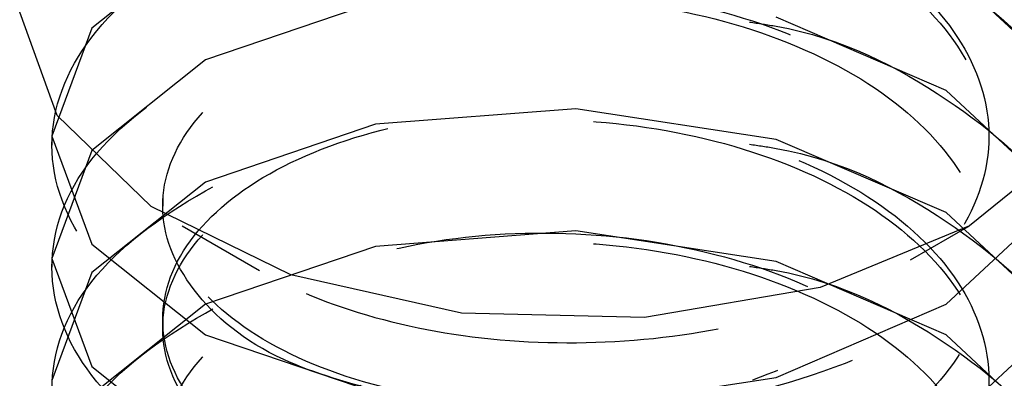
# Model space of a CAD drawing. Header units: inches. Extents: x 1907 to 2452, y -210 to -54.
# Tile 353 of 656: x 1991.8934 to 1992.1283, y -190.2016 to -190.116. Entities that reach past the tile are written whole.
import ezdxf

# ---------------------------------------------------------------- set-up
doc = ezdxf.new("R2010")
doc.units = ezdxf.units.IN
doc.header["$LTSCALE"] = 0.5
doc.header["$MEASUREMENT"] = 0
doc.linetypes.add('HIDDEN', pattern=[0.22499999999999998, 0.15, -0.075])
doc.layers.add('SID-M-H', color=4, linetype='HIDDEN')

msp = doc.modelspace()

# ---------------------------------------------------------------- linework, layer by layer
at = {"layer": 'SID-M-H'}
for p, q in [((1991.937698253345, -190.0964083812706), (1991.910601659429, -190.1179964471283)), ((1992.141571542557, -190.1289322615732), (1992.114474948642, -190.1036989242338)), ((1991.978251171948, -190.1117506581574), (1991.937698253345, -190.1255705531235)), ((1991.902359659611, -190.1388517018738), (1991.893387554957, -190.1141496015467)), ((1992.114474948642, -190.1328610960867), (1992.073922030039, -190.115395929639)), ((1991.910601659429, -190.1179964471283), (1991.901086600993, -190.143788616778)), ((1991.937698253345, -190.1255705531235), (1991.910601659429, -190.1471586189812)), ((1992.141571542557, -190.158094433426), (1992.114474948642, -190.1328610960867)), ((1992.026086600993, -190.1372425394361), (1991.978251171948, -190.1409128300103)), ((1992.073922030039, -190.1445581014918), (1992.026086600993, -190.1372425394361)), ((1991.924739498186, -190.1605335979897), (1991.902359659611, -190.1388517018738)), ((1991.978251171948, -190.1409128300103), (1991.937698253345, -190.1547327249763)), ((1991.901086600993, -190.143788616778), (1991.901086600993, -190.1459150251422)), ((1991.901086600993, -190.143788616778), (1991.910601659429, -190.1695807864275)), ((1992.114474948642, -190.1620232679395), (1992.073922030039, -190.1445581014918)), ((1992.145404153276, -190.1446548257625), (1992.11999922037, -190.1651957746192)), ((1991.910601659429, -190.1471586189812), (1991.901086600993, -190.1729507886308)), ((1991.937698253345, -190.1547327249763), (1991.910601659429, -190.176320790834)), ((1991.927505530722, -190.1583697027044), (1991.927505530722, -190.1604961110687)), ((1992.114474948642, -190.183878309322), (1992.141571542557, -190.1586449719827)), ((1991.958101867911, -190.1768457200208), (1991.924739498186, -190.1605335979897)), ((1992.141571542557, -190.1872566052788), (1992.114474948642, -190.1620232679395)), ((1991.932158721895, -190.1651869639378), (1991.950597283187, -190.1758347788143)), ((1992.11999922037, -190.1651957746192), (1992.08441739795, -190.1798617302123)), ((1992.105930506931, -190.1733201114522), (1992.120014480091, -190.1651869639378)), ((1992.026086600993, -190.1664047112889), (1991.978251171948, -190.1700750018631)), ((1992.073922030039, -190.1737202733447), (1992.026086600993, -190.1664047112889)), ((1991.910601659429, -190.1695807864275), (1991.937698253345, -190.1911688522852)), ((1991.978251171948, -190.1700750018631), (1991.937698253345, -190.1838948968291)), ((1991.901086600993, -190.1729507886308), (1991.901086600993, -190.1750771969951)), ((1991.901086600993, -190.1729507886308), (1991.910601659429, -190.1987429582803)), ((1992.114474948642, -190.1911854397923), (1992.073922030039, -190.1737202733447)), ((1991.910601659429, -190.176320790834), (1991.901086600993, -190.2021129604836)), ((1991.998831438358, -190.1860203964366), (1991.958101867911, -190.1768457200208)), ((1992.08441739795, -190.1798617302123), (1992.042514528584, -190.1870634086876)), ((1991.937698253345, -190.1838948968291), (1991.910601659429, -190.2054829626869)), ((1992.073922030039, -190.2013434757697), (1992.114474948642, -190.183878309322)), ((1992.042514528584, -190.1870634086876), (1991.998831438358, -190.1860203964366)), ((1991.927505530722, -190.1875318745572), (1991.927505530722, -190.1896582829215)), ((1992.114474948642, -190.2130404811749), (1992.141571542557, -190.1878071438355)), ((1991.937698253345, -190.1911688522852), (1991.978251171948, -190.2049887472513)), ((1992.141571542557, -190.2164187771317), (1992.114474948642, -190.1911854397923)), ((1991.910601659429, -190.1987429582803), (1991.937698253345, -190.2203310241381)), ((1992.026086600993, -190.2086590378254), (1992.073922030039, -190.2013434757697))]:
    msp.add_line(p, q, dxfattribs=at)
for points, knots in [([(1992.03289067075, -190.0821586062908), (1992.021698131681, -190.0817991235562), (1991.999251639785, -190.0810781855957), (1991.967762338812, -190.0880506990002), (1991.942324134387, -190.1003447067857), (1991.925504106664, -190.116888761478), (1991.919607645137, -190.13590941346), (1991.925379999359, -190.155192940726), (1991.942475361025, -190.1724322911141), (1991.969423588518, -190.1856600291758), (1992.003175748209, -190.1930548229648), (1992.040301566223, -190.1936456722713), (1992.076655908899, -190.1870478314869), (1992.108086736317, -190.17379206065), (1992.131128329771, -190.1550422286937), (1992.142969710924, -190.1326814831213), (1992.141893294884, -190.1090600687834), (1992.128012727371, -190.0865735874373), (1992.102329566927, -190.0678787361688), (1992.067702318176, -190.0547542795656), (1992.027703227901, -190.0488681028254), (1991.986844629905, -190.0509429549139), (1991.948869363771, -190.0602717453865), (1991.930865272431, -190.0717675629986), (1991.921888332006, -190.0774994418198)], [0, 0, 0, 0, 0.04072906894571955, 0.08168161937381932, 0.1228790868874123, 0.1645751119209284, 0.2069411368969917, 0.2493802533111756, 0.2929085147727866, 0.3364184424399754, 0.3807835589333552, 0.4254688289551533, 0.4705661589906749, 0.5164183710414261, 0.5622646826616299, 0.60927895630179, 0.6562779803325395, 0.7040480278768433, 0.752220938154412, 0.800728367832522, 0.8500667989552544, 0.8993742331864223, 0.9498274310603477, 1, 1, 1, 1]), ([(1991.902219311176, -190.1076679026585), (1991.905339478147, -190.1004888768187), (1991.911545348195, -190.086210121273), (1991.937998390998, -190.0672413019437), (1991.976953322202, -190.0538100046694), (1992.026100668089, -190.0500056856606), (1992.075163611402, -190.0574618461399), (1992.116777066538, -190.0753348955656), (1992.144577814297, -190.1011775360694), (1992.154340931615, -190.1313339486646), (1992.1445780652, -190.1614903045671), (1992.116776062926, -190.1873331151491), (1992.075167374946, -190.2052055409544), (1992.026086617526, -190.2126640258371), (1991.977005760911, -190.2088510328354), (1991.935397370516, -190.1946227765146), (1991.907594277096, -190.1724294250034), (1991.897835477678, -190.1459026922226), (1991.907583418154, -190.1194499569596), (1991.935440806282, -190.0970346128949), (1991.976842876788, -190.0836203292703), (1992.01270154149, -190.0786953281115), (1992.031127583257, -190.0817792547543), (1992.033640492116, -190.0821998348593)], [0, 0, 0, 0, 0.04212059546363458, 0.08377594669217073, 0.1342346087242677, 0.1846932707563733, 0.2351519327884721, 0.2856105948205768, 0.3360692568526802, 0.3865279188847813, 0.4369865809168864, 0.4874452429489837, 0.5379039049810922, 0.5883625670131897, 0.6388212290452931, 0.6892798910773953, 0.7397385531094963, 0.7901972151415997, 0.8406558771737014, 0.8911145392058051, 0.9415732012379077, 0.9920318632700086, 0.9999999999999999, 0.9999999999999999, 0.9999999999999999, 0.9999999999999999]), ([(1992.032890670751, -190.0821586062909), (1992.044582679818, -190.0839057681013), (1992.067893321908, -190.0873891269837), (1992.098243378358, -190.1016957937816), (1992.119533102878, -190.1217124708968), (1992.127263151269, -190.1459562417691), (1992.119420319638, -190.1699527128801), (1992.099019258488, -190.1903475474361), (1992.077965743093, -190.1983191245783), (1992.068217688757, -190.2020100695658)], [0, 0, 0, 0, 0.1369430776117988, 0.2730267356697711, 0.4225407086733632, 0.5720546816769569, 0.7215686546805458, 0.8710826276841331, 1, 1, 1, 1]), ([(1992.048809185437, -190.0845196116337), (1992.057333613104, -190.085523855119), (1992.082095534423, -190.0884410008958), (1992.116662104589, -190.1048366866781), (1992.144608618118, -190.1302487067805), (1992.154332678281, -190.1605205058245), (1992.144580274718, -190.1906459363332), (1992.11677547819, -190.2164970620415), (1992.075167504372, -190.2343671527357), (1992.026086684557, -190.2418266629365), (1991.977005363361, -190.2380119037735), (1991.935398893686, -190.2237896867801), (1991.907588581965, -190.2015739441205), (1991.897856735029, -190.1751307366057), (1991.907504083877, -190.1483662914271), (1991.935736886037, -190.1271142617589), (1991.96318564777, -190.1149301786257), (1991.980117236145, -190.1137284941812), (1991.981054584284, -190.1136619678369)], [0, 0, 0, 0, 0.03599828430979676, 0.1045685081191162, 0.1731387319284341, 0.2417089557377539, 0.3102791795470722, 0.3788494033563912, 0.4474196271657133, 0.5159898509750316, 0.5845600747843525, 0.6531302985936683, 0.7217005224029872, 0.7902707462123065, 0.8588409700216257, 0.9274111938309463, 0.9959814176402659, 1, 1, 1, 1]), ([(1992.075199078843, -190.0895881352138), (1992.082374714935, -190.0928223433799), (1992.100191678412, -190.1008528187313), (1992.119471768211, -190.1197001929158), (1992.127251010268, -190.1437672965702), (1992.119530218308, -190.1679623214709), (1992.097609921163, -190.1887211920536), (1992.064793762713, -190.2032033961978), (1992.02608668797, -190.2094702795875), (1991.987379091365, -190.2068482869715), (1991.954564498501, -190.1960132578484), (1991.932638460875, -190.1788924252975), (1991.924939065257, -190.1583697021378), (1991.932638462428, -190.1378469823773), (1991.954564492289, -190.1207261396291), (1991.987379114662, -190.109891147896), (1992.026086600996, -190.1072690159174), (1992.064794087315, -190.1135364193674), (1992.09760870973, -190.1280166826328), (1992.119534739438, -190.1487827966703), (1992.127234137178, -190.1729507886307), (1992.119534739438, -190.1971187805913), (1992.09760870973, -190.2178848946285), (1992.064794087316, -190.2323651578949), (1992.026086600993, -190.2386325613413), (1991.987379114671, -190.2360104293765), (1991.954564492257, -190.2251754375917), (1991.932638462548, -190.2080545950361), (1991.924939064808, -190.1875318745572), (1991.932638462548, -190.1670091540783), (1991.954564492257, -190.1498883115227), (1991.987379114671, -190.1390533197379), (1992.026086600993, -190.1364311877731), (1992.064794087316, -190.1426985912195), (1992.09760870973, -190.1571788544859), (1992.119534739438, -190.1779449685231), (1992.127234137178, -190.2021129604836), (1992.119534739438, -190.2262809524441), (1992.09760870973, -190.2470470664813), (1992.064794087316, -190.2615273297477), (1992.026086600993, -190.2677947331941), (1991.987379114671, -190.2651726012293), (1991.954564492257, -190.2543376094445), (1991.932638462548, -190.2372167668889), (1991.924939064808, -190.21669404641), (1991.932638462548, -190.1961713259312), (1991.954564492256, -190.1790504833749), (1991.987379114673, -190.1682154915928), (1992.026086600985, -190.1655933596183), (1992.064794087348, -190.1718607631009), (1992.097608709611, -190.186341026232), (1992.119534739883, -190.2071071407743), (1992.12723413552, -190.2312751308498), (1992.119534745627, -190.2554431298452), (1992.097608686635, -190.2762092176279), (1992.064794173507, -190.2906895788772), (1992.026086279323, -190.2969566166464), (1991.987380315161, -190.2943358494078), (1991.954560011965, -190.2834957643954), (1991.932655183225, -190.2663939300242), (1991.924876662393, -190.2458002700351), (1991.932871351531, -190.2255422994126), (1991.950770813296, -190.2099766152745), (1991.968417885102, -190.2050002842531), (1991.974886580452, -190.2031761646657)], [0, 0, 0, 0, 0.0110087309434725, 0.02733446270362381, 0.04366019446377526, 0.05998592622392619, 0.07631165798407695, 0.09263738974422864, 0.1089631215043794, 0.1252888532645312, 0.141614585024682, 0.1579403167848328, 0.1742660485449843, 0.1905917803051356, 0.2069175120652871, 0.2232432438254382, 0.2395689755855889, 0.2558947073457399, 0.2722204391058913, 0.2885461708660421, 0.304871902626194, 0.3211976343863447, 0.3375233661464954, 0.3538490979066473, 0.3701748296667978, 0.3865005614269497, 0.4028262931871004, 0.4191520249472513, 0.4354777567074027, 0.4518034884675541, 0.4681292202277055, 0.4844549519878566, 0.5007806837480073, 0.517106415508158, 0.5334321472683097, 0.5497578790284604, 0.5660836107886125, 0.5824093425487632, 0.5987350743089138, 0.6150608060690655, 0.6313865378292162, 0.6477122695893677, 0.6640380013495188, 0.6803637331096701, 0.6966894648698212, 0.7130151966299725, 0.729340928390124, 0.7456666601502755, 0.7619923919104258, 0.7783181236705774, 0.7946438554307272, 0.8109695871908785, 0.8272953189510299, 0.8436210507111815, 0.8599467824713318, 0.8762725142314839, 0.8925982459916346, 0.9089239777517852, 0.9252497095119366, 0.9415754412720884, 0.9579011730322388, 0.9742269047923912, 0.9905526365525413, 1, 1, 1, 1]), ([(1991.981054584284, -190.2052038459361), (1991.97235964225, -190.2028197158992), (1991.95239507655, -190.1973454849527), (1991.93278665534, -190.1808676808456), (1991.924899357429, -190.1605366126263), (1991.932649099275, -190.1399625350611), (1991.95456165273, -190.1228554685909), (1991.98737983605, -190.1120167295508), (1992.026086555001, -190.1093958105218), (1992.064793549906, -190.1156621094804), (1992.097610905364, -190.1301455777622), (1992.119526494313, -190.1508999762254), (1992.127264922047, -190.1751116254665), (1992.119419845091, -190.199116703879), (1992.09901935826, -190.2195093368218), (1992.077965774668, -190.2274811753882), (1992.068217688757, -190.2311722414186)], [0, 0, 0, 0, 0.05659016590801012, 0.1299373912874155, 0.2032846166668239, 0.2766318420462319, 0.3499790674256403, 0.4233262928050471, 0.4966735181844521, 0.5700207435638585, 0.6433679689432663, 0.716715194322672, 0.7900624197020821, 0.8634096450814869, 0.9367568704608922, 1, 1, 1, 1]), ([(1992.067507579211, -190.1165413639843), (1992.069659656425, -190.1168433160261), (1992.087860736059, -190.1193970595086), (1992.116487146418, -190.134313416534), (1992.144655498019, -190.1593265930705), (1992.154320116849, -190.1897052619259), (1992.144583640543, -190.2198020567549), (1992.11677457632, -190.2456608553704), (1992.075167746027, -190.2635288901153), (1992.026086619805, -190.2709889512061), (1991.977005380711, -190.2671740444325), (1991.935398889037, -190.2529518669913), (1991.907588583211, -190.2307361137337), (1991.897856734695, -190.2042929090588), (1991.907504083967, -190.1775284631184), (1991.935736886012, -190.1562764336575), (1991.96318564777, -190.144092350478), (1991.980117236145, -190.142890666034), (1991.981054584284, -190.1428241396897)], [0, 0, 0, 0, 0.00944810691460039, 0.07990686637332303, 0.1503656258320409, 0.2208243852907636, 0.291283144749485, 0.3617419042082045, 0.4322006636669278, 0.5026594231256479, 0.5731181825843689, 0.6435769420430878, 0.7140357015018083, 0.7844944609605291, 0.8549532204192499, 0.9254119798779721, 0.9958707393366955, 0.9999999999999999, 0.9999999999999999, 0.9999999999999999, 0.9999999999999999]), ([(1991.981054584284, -190.2343660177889), (1991.97235964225, -190.2319818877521), (1991.95239507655, -190.2265076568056), (1991.93278665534, -190.2100298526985), (1991.924899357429, -190.1896987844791), (1991.932649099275, -190.1691247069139), (1991.95456165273, -190.1520176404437), (1991.98737983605, -190.1411789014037), (1992.026086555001, -190.1385579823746), (1992.064793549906, -190.1448242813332), (1992.097610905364, -190.159307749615), (1992.119526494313, -190.1800621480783), (1992.127264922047, -190.2042737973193), (1992.119419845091, -190.2282788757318), (1992.09901935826, -190.2486715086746), (1992.077965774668, -190.256643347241), (1992.068217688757, -190.2603344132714)], [0, 0, 0, 0, 0.05659016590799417, 0.1299373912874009, 0.2032846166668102, 0.2766318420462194, 0.349979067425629, 0.4233262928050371, 0.4966735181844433, 0.5700207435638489, 0.64336796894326, 0.7167151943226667, 0.7900624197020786, 0.863409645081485, 0.9367568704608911, 1, 1, 1, 1]), ([(1992.067507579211, -190.1457035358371), (1992.069659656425, -190.1460054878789), (1992.087860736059, -190.1485592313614), (1992.116487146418, -190.1634755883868), (1992.144655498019, -190.1884887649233), (1992.154320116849, -190.2188674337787), (1992.144583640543, -190.2489642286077), (1992.11677457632, -190.2748230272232), (1992.075167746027, -190.2926910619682), (1992.026086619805, -190.3001511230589), (1991.977005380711, -190.2963362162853), (1991.935398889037, -190.2821140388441), (1991.907588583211, -190.2598982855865), (1991.897856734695, -190.2334550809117), (1991.907504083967, -190.2066906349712), (1991.935736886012, -190.1854386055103), (1991.96318564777, -190.1732545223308), (1991.980117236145, -190.1720528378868), (1991.981054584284, -190.1719863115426)], [0, 0, 0, 0, 0.009448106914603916, 0.07990686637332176, 0.1503656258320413, 0.2208243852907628, 0.291283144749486, 0.3617419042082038, 0.4322006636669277, 0.5026594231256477, 0.573118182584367, 0.6435769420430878, 0.7140357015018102, 0.7844944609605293, 0.8549532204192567, 0.925411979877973, 0.9958707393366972, 1, 1, 1, 1]), ([(1991.981054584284, -190.2635281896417), (1991.97235964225, -190.2611440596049), (1991.95239507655, -190.2556698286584), (1991.93278665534, -190.2391920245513), (1991.924899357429, -190.2188609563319), (1991.932649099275, -190.1982868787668), (1991.95456165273, -190.1811798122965), (1991.98737983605, -190.1703410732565), (1992.026086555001, -190.1677201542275), (1992.064793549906, -190.1739864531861), (1992.097610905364, -190.1884699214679), (1992.119526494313, -190.2092243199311), (1992.127264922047, -190.2334359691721), (1992.119419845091, -190.2574410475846), (1992.09901935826, -190.2778336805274), (1992.077965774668, -190.2858055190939), (1992.068217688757, -190.2894965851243)], [0, 0, 0, 0, 0.05659016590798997, 0.129937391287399, 0.2032846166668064, 0.2766318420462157, 0.3499790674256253, 0.4233262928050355, 0.4966735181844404, 0.5700207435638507, 0.6433679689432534, 0.7167151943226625, 0.7900624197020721, 0.8634096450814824, 0.936756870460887, 1, 1, 1, 1]), ([(1992.067507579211, -190.1748657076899), (1992.069659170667, -190.1751676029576), (1992.087856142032, -190.1777208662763), (1992.116670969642, -190.192659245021), (1992.144001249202, -190.2175744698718), (1992.154478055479, -190.2428294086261), (1992.148546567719, -190.2571269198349), (1992.146664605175, -190.2616632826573)], [0, 0, 0, 0, 0.0372604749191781, 0.3151285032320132, 0.5929965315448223, 0.8708645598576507, 1, 1, 1, 1])]:
    msp.add_open_spline(points, degree=3, knots=knots, dxfattribs=at)

doc.saveas('drawing.dxf')
